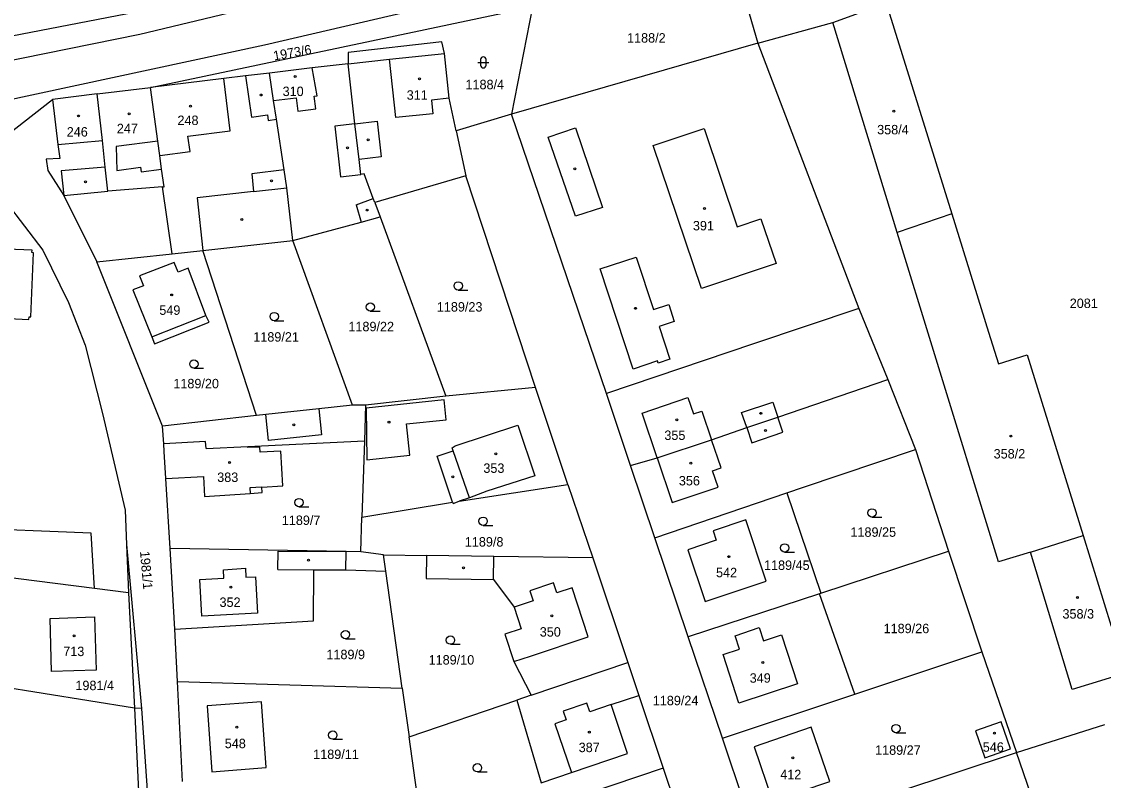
# Model space of a CAD drawing. Extents: x -794765 to -785424, y -1118958 to -1108731.
# Drawn here: x -788003.9 to -787809, y -1116509.6 to -1116372.9 of the extents above; entities that cross this region are included whole.
import ezdxf

# ---------------------------------------------------------------- set-up
doc = ezdxf.new("R2010")
doc.units = 0
for name, color, linetype in [('Level 66', 7, 'Continuous'), ('Level 75', 7, 'Continuous'), ('Level 76', 7, 'Continuous'), ('Level 77', 7, 'Continuous'), ('Level 79', 7, 'Continuous')]:
    doc.layers.add(name, color=color, linetype=linetype)

msp = doc.modelspace()

# ---------------------------------------------------------------- linework, layer by layer
at = {"layer": 'Level 66'}
for p, q in [((-787921.73, -1116380.23), (-787919.73, -1116380.23)), ((-787921.23, -1116379.73), (-787921.23, -1116380.73)), ((-787920.23, -1116380.73), (-787920.23, -1116379.73)), ((-787925.25, -1116421.26), (-787923.5, -1116421.26)), ((-787941.08, -1116425.07), (-787939.33, -1116425.07)), ((-787958.39, -1116426.78), (-787956.64, -1116426.78)), ((-787972.85, -1116435.34), (-787971.1, -1116435.34)), ((-787953.93, -1116460.31), (-787952.18, -1116460.31)), ((-787850.72, -1116462.17), (-787848.97, -1116462.17)), ((-787920.77, -1116463.68), (-787919.02, -1116463.68)), ((-787866.45, -1116468.49), (-787864.7, -1116468.49)), ((-787945.56, -1116484.11), (-787943.81, -1116484.11)), ((-787926.64, -1116485.1), (-787924.89, -1116485.1)), ((-787846.4, -1116501.04), (-787844.65, -1116501.04)), ((-787947.84, -1116502.23), (-787946.09, -1116502.23)), ((-787921.79, -1116508.1), (-787920.04, -1116508.1))]:
    msp.add_line(p, q, dxfattribs=at)
for centre in [(-787925.25, -1116420.51), (-787941.08, -1116424.32), (-787958.39, -1116426.03), (-787972.85, -1116434.59), (-787953.93, -1116459.56), (-787850.72, -1116461.42), (-787920.77, -1116462.93), (-787866.45, -1116467.74), (-787945.56, -1116483.36), (-787926.64, -1116484.35), (-787846.4, -1116500.29), (-787947.84, -1116501.48), (-787921.79, -1116507.35)]:
    msp.add_circle(centre, 0.75, dxfattribs=at)
for centre, start, end in [((-787920.73, -1116379.73), 0, 180), ((-787920.73, -1116380.73), 180, 359.9879)]:
    msp.add_arc(centre, 0.5, start, end, dxfattribs=at)
at = {"layer": 'Level 75'}
for p, q in [((-787876.68, -1116358.3), (-787871.3, -1116376.78)), ((-787980.69, -1116384.78), (-787911.86, -1116370.22)), ((-787911.86, -1116370.22), (-787915.64, -1116389.55)), ((-787857.79, -1116373.06), (-787848.15, -1116369.53)), ((-787848.15, -1116369.53), (-787836.34, -1116407.53)), ((-787871.3, -1116376.78), (-787857.79, -1116373.06)), ((-787846.17, -1116410.91), (-787857.79, -1116373.06)), ((-787871.3, -1116376.78), (-787915.64, -1116389.55)), ((-787871.3, -1116376.78), (-787853.08, -1116424.6)), ((-787990.26, -1116385.89), (-787980.69, -1116384.78)), ((-787990.26, -1116385.89), (-787998.34, -1116386.95)), ((-788015.12, -1116400.05), (-787998.34, -1116386.95)), ((-787915.64, -1116389.55), (-787925.62, -1116392.54)), ((-787898.56, -1116439.88), (-787915.64, -1116389.55)), ((-787925.62, -1116392.54), (-787923.85, -1116400.67)), ((-787923.85, -1116400.67), (-787940.27, -1116405.47)), ((-787911.32, -1116438.85), (-787923.85, -1116400.67)), ((-787976.79, -1116414.72), (-787978.54, -1116402.69)), ((-787940.27, -1116405.47), (-787939.31, -1116408.09)), ((-787939.31, -1116408.09), (-787927.46, -1116440.36)), ((-787836.34, -1116407.53), (-787846.17, -1116410.91)), ((-787971.23, -1116414.12), (-787955.04, -1116412.34)), ((-787944.3, -1116442.02), (-787955.04, -1116412.34)), ((-787990.34, -1116416.17), (-787976.79, -1116414.72)), ((-787976.79, -1116414.72), (-787971.23, -1116414.12)), ((-787961.56, -1116443.89), (-787971.23, -1116414.12)), ((-787978.49, -1116445.8), (-787990.34, -1116416.17)), ((-787853.08, -1116424.6), (-787847.88, -1116437.41)), ((-787847.88, -1116437.41), (-787842.91, -1116449.97)), ((-787911.32, -1116438.85), (-787927.46, -1116440.36)), ((-787905.48, -1116456.29), (-787911.32, -1116438.85)), ((-787927.46, -1116440.36), (-787941.93, -1116442.02)), ((-787894.2, -1116452.88), (-787898.56, -1116439.88)), ((-787941.93, -1116442.02), (-787944.3, -1116442.02)), ((-787941.93, -1116442.02), (-787942.14, -1116448.43)), ((-787961.56, -1116443.89), (-787978.49, -1116445.8)), ((-787942.14, -1116448.43), (-787942.59, -1116462.21)), ((-787842.91, -1116449.97), (-787836.94, -1116468.33)), ((-787889.84, -1116465.89), (-787894.2, -1116452.88)), ((-787977.11, -1116467.82), (-787977.9, -1116455.24)), ((-787925.06, -1116459.32), (-787905.48, -1116456.29)), ((-787905.48, -1116456.29), (-787901.03, -1116469.54)), ((-787889.84, -1116465.89), (-787866.04, -1116457.82)), ((-787866.04, -1116457.82), (-787859.96, -1116475.92)), ((-787942.59, -1116462.21), (-787926.25, -1116459.5)), ((-787942.79, -1116468.44), (-787942.59, -1116462.21)), ((-787883.84, -1116483.78), (-787889.84, -1116465.89)), ((-787822.15, -1116468.48), (-787812.66, -1116465.52)), ((-787812.66, -1116465.52), (-787807.65, -1116481.83)), ((-787984.99, -1116467.12), (-787982.29, -1116496.67)), ((-787984.99, -1116467.12), (-787984.66, -1116475.84)), ((-787976.31, -1116482.35), (-787977.11, -1116467.82)), ((-787938.73, -1116468.99), (-787942.79, -1116468.44)), ((-787859.96, -1116475.92), (-787836.94, -1116468.33)), ((-787836.94, -1116468.33), (-787830.95, -1116486.46)), ((-787990.75, -1116475.07), (-788039.3, -1116468.86)), ((-787938.31, -1116471.94), (-787938.73, -1116468.99)), ((-787938.73, -1116468.99), (-787930.97, -1116469.11)), ((-787901.03, -1116469.54), (-787894.7, -1116488.36)), ((-787935.34, -1116492.99), (-787938.31, -1116471.94)), ((-787984.66, -1116475.84), (-787990.75, -1116475.07)), ((-787984.66, -1116475.84), (-787983.56, -1116496.62)), ((-787860.2, -1116476), (-787883.84, -1116483.78)), ((-787859.96, -1116475.92), (-787860.2, -1116476)), ((-787853.81, -1116494.08), (-787860.2, -1116476)), ((-787975.8, -1116491.79), (-787976.31, -1116482.35)), ((-787877.62, -1116502.03), (-787883.84, -1116483.78)), ((-787983.56, -1116496.62), (-788041.37, -1116487.28)), ((-787853.81, -1116494.08), (-787830.95, -1116486.46)), ((-787830.95, -1116486.46), (-787824.68, -1116504.6)), ((-787912.08, -1116494.3), (-787894.7, -1116488.36)), ((-787894.7, -1116488.36), (-787892.7, -1116494.34)), ((-787974.92, -1116509.84), (-787975.8, -1116491.79)), ((-787975.8, -1116491.79), (-787935.34, -1116492.99)), ((-787935.34, -1116492.99), (-787934.08, -1116501.81)), ((-787934.08, -1116501.81), (-787914.72, -1116495.2)), ((-787912.08, -1116494.3), (-787914.72, -1116495.2)), ((-787892.7, -1116494.34), (-787888.34, -1116507.4)), ((-787877.62, -1116502.03), (-787853.81, -1116494.08)), ((-787982.29, -1116496.67), (-787983.56, -1116496.62)), ((-787983.56, -1116496.62), (-787982.24, -1116523.12)), ((-787982.29, -1116496.67), (-787980.49, -1116523.34)), ((-787824.68, -1116504.6), (-787808.76, -1116499.53)), ((-787932.42, -1116513.91), (-787934.08, -1116501.81)), ((-787871.58, -1116520.21), (-787877.62, -1116502.03)), ((-787846.22, -1116511.77), (-787824.68, -1116504.6)), ((-787819.38, -1116520), (-787824.68, -1116504.6)), ((-787888.34, -1116507.4), (-787885.67, -1116515.34))]:
    msp.add_line(p, q, dxfattribs=at)
for points in [[(-788279.68, -1116369.68), (-788255.51, -1116372.91), (-788222.27, -1116376.2), (-788184.96, -1116374.64), (-788169.09, -1116371.97), (-788125.59, -1116364.93), (-788118.03, -1116366.65), (-788103.88, -1116370.26), (-788071.66, -1116376.73), (-788047.19, -1116381.42), (-788037.25, -1116382.67), (-788028.44, -1116382.62), (-788012.56, -1116381.23), (-787982.57, -1116375.12), (-787957.81, -1116369.21), (-787938.9, -1116364.93), (-787918.57, -1116359.78), (-787902.51, -1116353.37)], [(-787873.99, -1116354.2), (-787897.15, -1116362.5), (-787902.61, -1116363.72), (-787928.65, -1116369.79), (-787960.17, -1116377.12), (-788014.95, -1116388.89)], [(-788020.59, -1116378.86), (-788011.01, -1116376.49), (-787983.27, -1116371.1)], [(-787925.62, -1116392.54), (-787926.89, -1116386.69), (-787927.71, -1116378.63), (-787928.19, -1116376.54), (-787945.07, -1116378.43), (-787945.1, -1116380.47)], [(-787945.1, -1116380.47), (-787951.53, -1116381.23), (-787959.26, -1116382.15)], [(-787940.27, -1116405.47), (-787940.54, -1116404.75), (-787942.16, -1116400.33), (-787942.8, -1116400.42), (-787943.11, -1116397.73), (-787943.85, -1116391.29), (-787945.1, -1116380.47)], [(-787959.26, -1116382.15), (-787963.58, -1116382.68), (-787967.49, -1116383.16), (-787980.69, -1116384.78)], [(-787955.04, -1116412.34), (-787956.12, -1116402.84), (-787956.61, -1116399.58), (-787958, -1116390.46), (-787958.5, -1116387.11), (-787959.26, -1116382.15)], [(-787978.54, -1116402.69), (-787978.24, -1116402.67), (-787978.68, -1116399.45), (-787979.01, -1116397.02), (-787979.37, -1116394.4), (-787980.69, -1116384.78)], [(-787978.54, -1116402.69), (-787988.36, -1116403.42), (-787988.83, -1116399.09), (-787989.35, -1116394.32), (-787990.26, -1116385.89)], [(-787998.34, -1116386.95), (-787997.34, -1116395.02), (-787997.03, -1116397.57), (-787999.48, -1116397.66), (-787999.19, -1116399.71), (-787996.31, -1116404.2), (-787990.34, -1116416.17)], [(-788015.12, -1116400.05), (-788006.65, -1116405.45), (-788000.06, -1116414.07), (-787995.42, -1116423.48), (-787992.45, -1116431.22), (-787989.3, -1116443.49), (-787985.23, -1116460.93), (-787984.99, -1116467.12)], [(-787955.04, -1116412.34), (-787942.7, -1116409), (-787939.31, -1116408.09)], [(-787836.34, -1116407.53), (-787829.71, -1116428.88), (-787827.94, -1116434.57), (-787822.78, -1116432.96), (-787812.66, -1116465.52)], [(-787822.15, -1116468.48), (-787827.95, -1116470.26), (-787839.65, -1116432.16), (-787846.17, -1116410.91)], [(-788010.98, -1116426.15), (-788002.56, -1116426.54), (-788002.54, -1116426.09), (-788002.25, -1116426.1), (-788001.72, -1116414.54), (-788002.03, -1116414.52), (-788002.01, -1116414.1), (-788011.05, -1116413.71)], [(-787981.94, -1116420.5), (-787983.84, -1116421.2), (-787980.43, -1116429.72), (-787979.93, -1116430.95), (-787970.12, -1116427.03), (-787970.7, -1116425.86), (-787973.92, -1116417.34), (-787975.72, -1116418.05), (-787976.44, -1116416.27), (-787982.65, -1116418.69), (-787981.94, -1116420.5)], [(-787853.08, -1116424.6), (-787872.06, -1116430.98), (-787898.56, -1116439.88)], [(-787894.2, -1116452.88), (-787889.41, -1116451.5), (-787879.61, -1116448.23), (-787873.27, -1116446.06), (-787867.69, -1116444.16), (-787847.88, -1116437.41)], [(-787944.3, -1116442.02), (-787950.38, -1116442.68), (-787959.9, -1116443.71), (-787961.56, -1116443.89)], [(-787977.9, -1116455.24), (-787978.21, -1116450.35), (-787978.29, -1116449), (-787978.49, -1116445.8)], [(-787960.99, -1116449.57), (-787963.16, -1116449.66), (-787963.17, -1116449.44), (-787942.14, -1116448.43)], [(-787960.56, -1116457.74), (-787960.62, -1116456.78), (-787956.86, -1116456.54), (-787957.22, -1116450.29), (-787960.92, -1116450.46), (-787960.99, -1116449.57)], [(-787866.04, -1116457.82), (-787863.07, -1116456.81), (-787842.91, -1116449.97)], [(-787977.9, -1116455.24), (-787971.12, -1116454.88), (-787970.97, -1116458.49), (-787962.75, -1116457.92), (-787960.56, -1116457.74)], [(-787926.25, -1116459.5), (-787926.18, -1116459.71), (-787925.06, -1116459.32)], [(-787878.78, -1116466.34), (-787883.92, -1116468.07), (-787880.79, -1116477.41), (-787869.76, -1116473.7), (-787873.47, -1116462.65), (-787879.35, -1116464.64), (-787878.78, -1116466.34)], [(-787990.75, -1116475.07), (-787991.37, -1116465.05), (-788015.27, -1116464.09)], [(-787942.79, -1116468.44), (-787945.42, -1116468.39), (-787977.11, -1116467.82)], [(-787805.05, -1116490.32), (-787814.66, -1116493.27), (-787822.15, -1116468.48)], [(-787930.97, -1116469.11), (-787931.03, -1116473.25), (-787918.89, -1116473.43), (-787915.18, -1116478.43), (-787913.89, -1116482.29), (-787916.85, -1116483.28), (-787915.21, -1116488.2), (-787912.08, -1116494.3)], [(-787901.03, -1116469.54), (-787918.83, -1116469.28), (-787930.97, -1116469.11)], [(-787976.31, -1116482.35), (-787951.31, -1116480.86), (-787951.25, -1116471.66), (-787945.48, -1116471.7), (-787938.31, -1116471.94)], [(-787998.77, -1116480.47), (-787990.78, -1116480.18), (-787990.47, -1116489.74), (-787998.52, -1116490), (-787998.77, -1116480.47)], [(-787970.49, -1116496.2), (-787969.65, -1116508.07), (-787959.85, -1116507.31), (-787960.68, -1116495.48), (-787970.49, -1116496.2)], [(-787914.72, -1116495.2), (-787910.28, -1116510.06), (-787904.84, -1116508.21), (-787894.73, -1116504.77), (-787897.68, -1116495.95), (-787892.7, -1116494.34)], [(-787832.09, -1116500.69), (-787830.41, -1116505.54), (-787825.79, -1116503.94), (-787827.47, -1116499.09), (-787832.09, -1116500.69)], [(-787868.63, -1116513.34), (-787858.31, -1116509.84), (-787861.66, -1116500.05), (-787871.97, -1116503.58), (-787868.63, -1116513.34)], [(-787888.34, -1116507.4), (-787910.89, -1116515.03), (-787921.71, -1116518.69), (-787931.32, -1116521.94)]]:
    msp.add_lwpolyline(points, dxfattribs=at)
at = {"layer": 'Level 77'}
for p, q in [((-787937.6, -1116379.67), (-787927.71, -1116378.63)), ((-787945.1, -1116380.47), (-787937.6, -1116379.67)), ((-787936.49, -1116390.15), (-787937.6, -1116379.67)), ((-787963.58, -1116382.68), (-787962.46, -1116390.1)), ((-787950.63, -1116386.25), (-787951.53, -1116381.23)), ((-787966.33, -1116392.58), (-787967.49, -1116383.16)), ((-787958.5, -1116387.11), (-787954.42, -1116386.65)), ((-787954.42, -1116386.65), (-787954.14, -1116389.01)), ((-787951.19, -1116386.29), (-787950.63, -1116386.25)), ((-787950.91, -1116388.63), (-787951.19, -1116386.29)), ((-787926.89, -1116386.69), (-787930.08, -1116387.02)), ((-787954.14, -1116389.01), (-787950.91, -1116388.63)), ((-787930.08, -1116387.02), (-787929.83, -1116389.5)), ((-787962.46, -1116390.1), (-787959.63, -1116389.67)), ((-787959.63, -1116389.67), (-787959.48, -1116390.69)), ((-787959.48, -1116390.69), (-787958, -1116390.46)), ((-787929.83, -1116389.5), (-787936.49, -1116390.15)), ((-787973.97, -1116393.52), (-787966.33, -1116392.58)), ((-787943.85, -1116391.29), (-787947.45, -1116391.71)), ((-787947.45, -1116391.71), (-787946.44, -1116400.84)), ((-787943.85, -1116391.29), (-787939.86, -1116390.83)), ((-787939.86, -1116390.83), (-787939.11, -1116397.27)), ((-787909.02, -1116393.71), (-787904.1, -1116392.03)), ((-787904.1, -1116392.03), (-787899.24, -1116406.4)), ((-787890.13, -1116395.23), (-787880.92, -1116392.12)), ((-787880.92, -1116392.12), (-787875.01, -1116409.89)), ((-787997.34, -1116395.02), (-787989.35, -1116394.32)), ((-787979.37, -1116394.4), (-787986.85, -1116395.42)), ((-787973.51, -1116396.27), (-787973.97, -1116393.52)), ((-787904.14, -1116407.97), (-787909.02, -1116393.71)), ((-787986.85, -1116395.42), (-787986.72, -1116399.69)), ((-787979.01, -1116397.02), (-787973.51, -1116396.27)), ((-787881.44, -1116420.97), (-787890.13, -1116395.23)), ((-787939.11, -1116397.27), (-787943.11, -1116397.73)), ((-787988.83, -1116399.09), (-787996.79, -1116399.77)), ((-787996.79, -1116399.77), (-787996.31, -1116404.2)), ((-787986.72, -1116399.69), (-787982.46, -1116399.11)), ((-787982.46, -1116399.11), (-787982.34, -1116399.95)), ((-787982.34, -1116399.95), (-787978.68, -1116399.45)), ((-787956.61, -1116399.58), (-787962.45, -1116400.32)), ((-787962.45, -1116400.32), (-787962.1, -1116403.5)), ((-787946.44, -1116400.84), (-787942.8, -1116400.42)), ((-787996.31, -1116404.2), (-787988.36, -1116403.42)), ((-787962.1, -1116403.5), (-787972.27, -1116404.63)), ((-787962.1, -1116403.5), (-787956.12, -1116402.84)), ((-787972.27, -1116404.63), (-787971.23, -1116414.12)), ((-787943.66, -1116405.9), (-787940.54, -1116404.75)), ((-787943.66, -1116405.9), (-787942.7, -1116409)), ((-787899.24, -1116406.4), (-787904.14, -1116407.97)), ((-787875.01, -1116409.89), (-787870.72, -1116408.44)), ((-787870.72, -1116408.44), (-787867.97, -1116416.46)), ((-787899.71, -1116417.46), (-787893.2, -1116415.32)), ((-787893.2, -1116415.32), (-787890.06, -1116424.77)), ((-787893.72, -1116435.51), (-787899.71, -1116417.46)), ((-787867.97, -1116416.46), (-787881.44, -1116420.97)), ((-787890.06, -1116424.77), (-787887.32, -1116423.86)), ((-787887.32, -1116423.86), (-787886.35, -1116426.92)), ((-787980.43, -1116429.72), (-787970.7, -1116425.86)), ((-787886.35, -1116426.92), (-787889.05, -1116427.82)), ((-787889.05, -1116427.82), (-787887.12, -1116433.71)), ((-787889.35, -1116434.04), (-787893.72, -1116435.51)), ((-787889.22, -1116434.42), (-787889.35, -1116434.04)), ((-787887.12, -1116433.71), (-787889.22, -1116434.42)), ((-787927.77, -1116441.06), (-787941.82, -1116442.53)), ((-787927.4, -1116444.63), (-787927.77, -1116441.06)), ((-787892.11, -1116443.45), (-787883.89, -1116440.65)), ((-787883.89, -1116440.65), (-787882.89, -1116443.6)), ((-787950.38, -1116442.68), (-787949.88, -1116447.34)), ((-787941.82, -1116442.53), (-787941.73, -1116451.87)), ((-787882.89, -1116443.6), (-787881.36, -1116443.08)), ((-787881.36, -1116443.08), (-787879.61, -1116448.23)), ((-787874.2, -1116443.34), (-787868.61, -1116441.44)), ((-787868.61, -1116441.44), (-787867.69, -1116444.16)), ((-787959.4, -1116448.37), (-787959.9, -1116443.71)), ((-787934.58, -1116445.38), (-787927.4, -1116444.63)), ((-787889.41, -1116451.5), (-787892.11, -1116443.45)), ((-787873.27, -1116446.06), (-787874.2, -1116443.34)), ((-787866.76, -1116446.88), (-787867.69, -1116444.16)), ((-787933.95, -1116451.03), (-787934.58, -1116445.38)), ((-787925.81, -1116449.31), (-787914.49, -1116445.63)), ((-787914.49, -1116445.63), (-787911.45, -1116454.74)), ((-787873.27, -1116446.06), (-787872.35, -1116448.78)), ((-787872.35, -1116448.78), (-787866.76, -1116446.88)), ((-787970.79, -1116448.54), (-787978.29, -1116449)), ((-787970.66, -1116449.83), (-787970.79, -1116448.54)), ((-787949.88, -1116447.34), (-787959.4, -1116448.37)), ((-787877.89, -1116453.31), (-787879.61, -1116448.23)), ((-787970.66, -1116449.83), (-787963.17, -1116449.44)), ((-787941.73, -1116451.87), (-787933.95, -1116451.03)), ((-787929.03, -1116451.21), (-787926.15, -1116450.22)), ((-787926.32, -1116449.69), (-787925.81, -1116449.31)), ((-787926.15, -1116450.22), (-787926.32, -1116449.69)), ((-787923.23, -1116458.68), (-787926.15, -1116450.22)), ((-787926.25, -1116459.5), (-787929.03, -1116451.21)), ((-787889.41, -1116451.5), (-787886.69, -1116459.56)), ((-787911.45, -1116454.74), (-787920.07, -1116457.51)), ((-787879.43, -1116453.84), (-787877.89, -1116453.31)), ((-787878.44, -1116456.77), (-787879.43, -1116453.84)), ((-787960.62, -1116456.78), (-787962.8, -1116456.88)), ((-787962.8, -1116456.88), (-787962.75, -1116457.92)), ((-787886.69, -1116459.56), (-787878.44, -1116456.77)), ((-787923.23, -1116458.68), (-787925.06, -1116459.32)), ((-787920.07, -1116457.51), (-787923.23, -1116458.68)), ((-787957.73, -1116471.62), (-787957.68, -1116468.32)), ((-787957.68, -1116468.32), (-787945.42, -1116468.39)), ((-787945.48, -1116471.7), (-787945.42, -1116468.39)), ((-787918.89, -1116473.43), (-787918.83, -1116469.28)), ((-787967.55, -1116471.66), (-787963.59, -1116471.41)), ((-787967.47, -1116473.21), (-787967.55, -1116471.66)), ((-787963.59, -1116471.41), (-787963.5, -1116473.02)), ((-787957.73, -1116471.62), (-787951.25, -1116471.66)), ((-787971.81, -1116473.42), (-787967.47, -1116473.21)), ((-787971.41, -1116480.03), (-787971.81, -1116473.42)), ((-787963.5, -1116473.02), (-787961.75, -1116472.94)), ((-787961.75, -1116472.94), (-787961.41, -1116479.51)), ((-787908.07, -1116474.03), (-787912.36, -1116475.47)), ((-787907.47, -1116475.84), (-787908.07, -1116474.03)), ((-787912.36, -1116475.47), (-787911.77, -1116477.27)), ((-787904.72, -1116474.9), (-787907.47, -1116475.84)), ((-787901.87, -1116483.75), (-787904.72, -1116474.9)), ((-787911.77, -1116477.27), (-787915.18, -1116478.43)), ((-787961.41, -1116479.51), (-787971.41, -1116480.03)), ((-787875.36, -1116483.57), (-787871.05, -1116482.07)), ((-787871.05, -1116482.07), (-787870.26, -1116484.47)), ((-787912.24, -1116487.22), (-787901.87, -1116483.75)), ((-787874.57, -1116485.97), (-787875.36, -1116483.57)), ((-787870.26, -1116484.47), (-787867.04, -1116483.41)), ((-787867.04, -1116483.41), (-787864.15, -1116492.21)), ((-787877.52, -1116486.92), (-787874.57, -1116485.97)), ((-787915.21, -1116488.2), (-787912.24, -1116487.22)), ((-787874.69, -1116495.74), (-787877.52, -1116486.92)), ((-787864.15, -1116492.21), (-787874.69, -1116495.74)), ((-787902.11, -1116495.7), (-787906.32, -1116497.14)), ((-787901.57, -1116497.28), (-787902.11, -1116495.7)), ((-787906.32, -1116497.14), (-787905.78, -1116498.73)), ((-787897.68, -1116495.95), (-787901.57, -1116497.28)), ((-787905.78, -1116498.73), (-787907.87, -1116499.44)), ((-787907.87, -1116499.44), (-787904.84, -1116508.21))]:
    msp.add_line(p, q, dxfattribs=at)
at = {"layer": 'Level 79'}
for centre in [(-787954.6, -1116382.79), (-787932.22, -1116383.18), (-787960.75, -1116386.11), (-787973.45, -1116388.13), (-787993.65, -1116389.89), (-787984.53, -1116389.51), (-787846.81, -1116389), (-787941.48, -1116394.21), (-787945.2, -1116395.62), (-787904.22, -1116399.43), (-787992.4, -1116401.77), (-787958.89, -1116401.59), (-787941.65, -1116406.84), (-787880.88, -1116406.56), (-787964.2, -1116408.56), (-787976.86, -1116422.15), (-787893.34, -1116424.56), (-787870.72, -1116443.48), (-787937.72, -1116445.08), (-787885.89, -1116444.63), (-787954.85, -1116445.55), (-787869.91, -1116446.57), (-787825.7, -1116447.57), (-787918.48, -1116450.77), (-787966.42, -1116452.35), (-787883.37, -1116452.48), (-787926.21, -1116454.92), (-787952.22, -1116469.93), (-787876.51, -1116469.31), (-787924.31, -1116471.33), (-787966.18, -1116474.79), (-787813.73, -1116476.67), (-787908.39, -1116479.98), (-787994.45, -1116483.6), (-787870.4, -1116488.41), (-787965.12, -1116500.03), (-787901.63, -1116500.93), (-787828.68, -1116501.11), (-787864.99, -1116505.57)]:
    msp.add_circle(centre, 0.175, dxfattribs=at)

# ---------------------------------------------------------------- texts
at = {"layer": 'Level 76'}
for s, p in [('1188/2', (-787894.84, -1116376.67)), ('310', (-787956.88, -1116386.3)), ('1188/4', (-787923.94, -1116385.07)), ('311', (-787934.53, -1116386.96)), ('248', (-787975.82, -1116391.52)), ('246', (-787995.76, -1116393.6)), ('247', (-787986.74, -1116393)), ('358/4', (-787849.79, -1116393.2)), ('391', (-787882.98, -1116410.51)), ('1189/23', (-787929.1, -1116425.14)), ('2081', (-787815.1, -1116424.5)), ('549', (-787979.09, -1116425.73)), ('1189/22', (-787945.03, -1116428.69)), ('1189/21', (-787962.16, -1116430.56)), ('1189/20', (-787976.56, -1116438.97)), ('355', (-787888.12, -1116448.28)), ('358/2', (-787828.81, -1116451.62)), ('353', (-787920.72, -1116454.21)), ('383', (-787968.66, -1116455.85)), ('356', (-787885.51, -1116456.47)), ('1189/7', (-787957.02, -1116463.6)), ('1189/25', (-787854.6, -1116465.73)), ('1189/8', (-787924.06, -1116467.49)), ('1189/45', (-787870.17, -1116471.7)), ('542', (-787878.81, -1116473.02)), ('352', (-787968.24, -1116478.37)), ('358/3', (-787816.41, -1116480.47)), ('350', (-787910.56, -1116483.72)), ('1189/26', (-787848.63, -1116483.1)), ('713', (-787996.39, -1116487.23)), ('1189/9', (-787948.99, -1116487.79)), ('1189/10', (-787930.58, -1116488.76)), ('1981/4', (-787994.2, -1116493.37)), ('349', (-787872.75, -1116492.03)), ('1189/24', (-787890.2, -1116496.09)), ('548', (-787967.3, -1116503.83)), ('387', (-787903.55, -1116504.54)), ('1189/27', (-787850.16, -1116505.02)), ('546', (-787830.77, -1116504.47)), ('1189/11', (-787951.37, -1116505.78)), ('412', (-787867.25, -1116509.42))]:
    msp.add_text(s, height=1.7, dxfattribs=at).set_placement(p)
for s, rotation, p in [('1973/6', 10, (-787958.41, -1116379.9)), ('1981/1', 275, (-787982.57, -1116468.36))]:
    msp.add_text(s, height=1.7, rotation=rotation, dxfattribs=at).set_placement(p)

doc.saveas('drawing.dxf')
